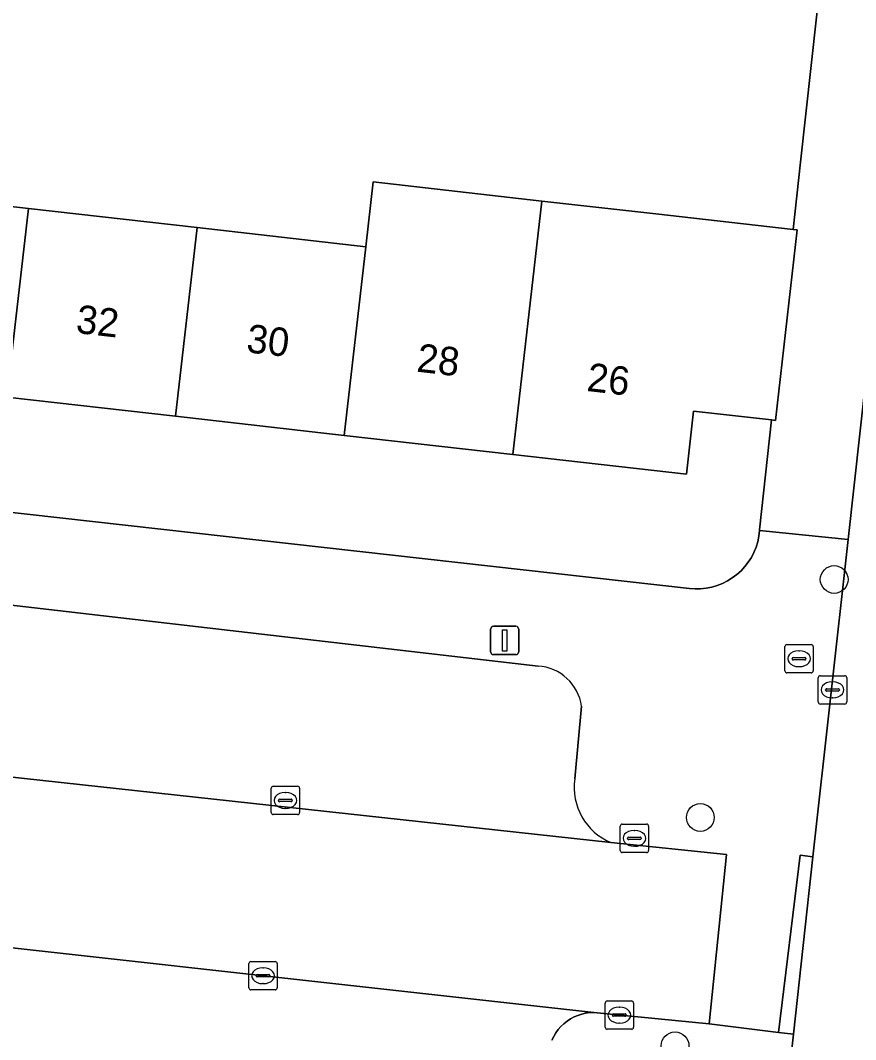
# Model space of a CAD drawing. Extents: x 161928 to 163071, y 386474 to 387428.
# Drawn here: x 162671.02 to 162700.42, y 387219.1 to 387255 of the extents above; entities that cross this region are included whole.
import ezdxf

# ---------------------------------------------------------------- set-up
doc = ezdxf.new("R2010")
doc.units = 0
for name, color, linetype in [('IMGEO_Boom', 7, 'Continuous'), ('IMGEO_Brandkraan', 7, 'Continuous'), ('IMGEO_Erf', 7, 'Continuous'), ('IMGEO_Kolk', 7, 'Continuous'), ('IMGEO_Lichtmast', 7, 'Continuous'), ('IMGEO_Pand', 7, 'Continuous'), ('IMGEO_Pand_nummerreeks', 7, 'Continuous'), ('IMGEO_Parkeervlak_open', 7, 'Continuous'), ('IMGEO_Rijbaan_lokaal_open', 7, 'Continuous'), ('IMGEO_Voetpad_open', 7, 'Continuous')]:
    doc.layers.add(name, color=color, linetype=linetype)

msp = doc.modelspace()

# ---------------------------------------------------------------- linework, layer by layer
at = {"layer": 'IMGEO_Boom'}
for centre in [(162699.668, 387235.306), (162694.955, 387226.923), (162694.066, 387218.879)]:
    msp.add_circle(centre, 0.489, dxfattribs=at)
at = {"layer": 'IMGEO_Brandkraan'}
for p, q in [((162698.006, 387233.015), (162698.858, 387233.015)), ((162697.931, 387232.089), (162697.931, 387232.941)), ((162698.419, 387232.795), (162698.444, 387232.795)), ((162698.932, 387232.941), (162698.932, 387232.089)), ((162698.19, 387232.509), (162698.19, 387232.521)), ((162698.628, 387232.472), (162698.23, 387232.472)), ((162698.233, 387232.558), (162698.631, 387232.558)), ((162698.674, 387232.521), (162698.674, 387232.509)), ((162698.858, 387232.015), (162698.006, 387232.015)), ((162698.442, 387232.235), (162698.417, 387232.235))]:
    msp.add_line(p, q, dxfattribs=at)
for points in [[(162698.006, 387233.015), (162698.858, 387233.015)], [(162697.931, 387232.089), (162697.931, 387232.941)], [(162698.932, 387232.941), (162698.932, 387232.089)], [(162698.858, 387232.015), (162698.006, 387232.015)]]:
    msp.add_lwpolyline(points, dxfattribs=at)
for centre, radius, start, end in [((162698.008, 387232.939), 0.0765, 91.552, 178.448), ((162698.008, 387232.939), 0.0765, 91.552, 178.448), ((162698.856, 387232.939), 0.0765, 1.552, 88.448), ((162698.856, 387232.939), 0.0765, 1.552, 88.448), ((162698.23, 387232.518), 0.0403, 85.8775, 175.7526), ((162698.227, 387232.508), 0.0366, 178.938, 274.7102), ((162698.631, 387232.515), 0.043, 264.8664, 352.4533), ((162698.635, 387232.52), 0.0386, 1.7309, 96.639), ((162698.008, 387232.091), 0.0765, 181.552, 268.448), ((162698.008, 387232.091), 0.0765, 181.552, 268.448), ((162698.856, 387232.091), 0.0765, 271.552, 358.448), ((162698.856, 387232.091), 0.0765, 271.552, 358.448)]:
    msp.add_arc(centre, radius, start, end, dxfattribs=at)
for centre, major_axis, ratio, start_param, end_param in [((162698.418, 387232.515), (-0.387, 0.002), 0.722429, 4.712389, 7.853982), ((162698.443, 387232.515), (-0.39, 0.002), 0.717154, 1.570796, 4.712389)]:
    msp.add_ellipse(centre, major_axis=major_axis, ratio=ratio, start_param=start_param, end_param=end_param, dxfattribs=at)
at = {"layer": 'IMGEO_Erf'}
msp.add_lwpolyline([(162699.424, 387258.532), (162696.389, 387258.866), (162696.044, 387255.871), (162690.27, 387256.535), (162686.834, 387256.93), (162687.149, 387259.662), (162681.195, 387260.322), (162669.321, 387261.673), (162660.684, 387262.711), (162660.357, 387259.748), (162660.031, 387256.785), (162659.704, 387253.822), (162659.589, 387252.777), (162665.709, 387252.08), (162668.663, 387251.744), (162668.319, 387248.716), (162671.301, 387248.376), (162677.238, 387247.701), (162683.174, 387247.026), (162683.434, 387249.311), (162689.371, 387248.637), (162693.391, 387248.181), (162698.224, 387247.632), (162698.485, 387250)], close=True, dxfattribs=at)
msp.add_lwpolyline([(162654.933, 387239.443), (162694.57, 387234.985), (162694.768, 387234.971), (162694.967, 387234.975), (162695.165, 387234.997), (162695.36, 387235.036), (162695.55, 387235.093), (162695.735, 387235.166), (162695.913, 387235.255), (162696.081, 387235.361), (162696.24, 387235.48), (162696.388, 387235.614), (162696.523, 387235.76), (162696.644, 387235.917), (162696.751, 387236.085), (162696.842, 387236.261), (162696.917, 387236.446), (162696.976, 387236.636), (162697.017, 387236.83), (162697.041, 387237.027), (162697.043, 387237.059), (162697.459, 387240.927), (162694.716, 387241.237), (162694.463, 387239.011), (162688.355, 387239.706), (162682.418, 387240.381), (162676.482, 387241.056), (162670.545, 387241.731)], dxfattribs=at)
at = {"layer": 'IMGEO_Kolk'}
for p, q in [((162699.183, 387231.917), (162700.035, 387231.917)), ((162699.108, 387230.991), (162699.108, 387231.843)), ((162699.596, 387231.697), (162699.621, 387231.697)), ((162700.109, 387231.843), (162700.109, 387230.991)), ((162699.367, 387231.411), (162699.367, 387231.423)), ((162699.805, 387231.374), (162699.407, 387231.374)), ((162699.41, 387231.46), (162699.808, 387231.46)), ((162699.851, 387231.423), (162699.851, 387231.411)), ((162700.035, 387230.917), (162699.183, 387230.917)), ((162699.619, 387231.137), (162699.594, 387231.137)), ((162679.922, 387228.024), (162680.774, 387228.024)), ((162679.847, 387227.098), (162679.847, 387227.95)), ((162680.335, 387227.804), (162680.36, 387227.804)), ((162680.848, 387227.95), (162680.848, 387227.098)), ((162680.106, 387227.518), (162680.106, 387227.53)), ((162680.544, 387227.481), (162680.146, 387227.481)), ((162680.149, 387227.567), (162680.547, 387227.567)), ((162680.358, 387227.244), (162680.333, 387227.244)), ((162680.59, 387227.53), (162680.59, 387227.518)), ((162680.774, 387227.024), (162679.922, 387227.024)), ((162692.134, 387225.762), (162692.134, 387226.614)), ((162692.209, 387226.688), (162693.061, 387226.688)), ((162693.135, 387226.614), (162693.135, 387225.762)), ((162692.393, 387226.182), (162692.393, 387226.194)), ((162692.436, 387226.231), (162692.834, 387226.231)), ((162692.622, 387226.468), (162692.647, 387226.468)), ((162692.877, 387226.194), (162692.877, 387226.182)), ((162692.831, 387226.145), (162692.433, 387226.145)), ((162692.645, 387225.908), (162692.62, 387225.908)), ((162693.061, 387225.688), (162692.209, 387225.688)), ((162679.059, 387220.924), (162679.059, 387221.776)), ((162679.134, 387221.85), (162679.986, 387221.85)), ((162679.547, 387221.63), (162679.572, 387221.63)), ((162680.06, 387221.776), (162680.06, 387220.924)), ((162679.318, 387221.344), (162679.318, 387221.356)), ((162679.756, 387221.307), (162679.358, 387221.307)), ((162679.361, 387221.393), (162679.759, 387221.393)), ((162679.802, 387221.356), (162679.802, 387221.344)), ((162679.986, 387220.85), (162679.134, 387220.85)), ((162679.57, 387221.07), (162679.545, 387221.07)), ((162691.679, 387220.462), (162692.531, 387220.462)), ((162691.604, 387219.536), (162691.604, 387220.388)), ((162692.092, 387220.242), (162692.117, 387220.242)), ((162692.605, 387220.388), (162692.605, 387219.536)), ((162691.863, 387219.956), (162691.863, 387219.968)), ((162692.301, 387219.919), (162691.903, 387219.919)), ((162691.906, 387220.005), (162692.304, 387220.005)), ((162692.347, 387219.968), (162692.347, 387219.956)), ((162692.531, 387219.462), (162691.679, 387219.462)), ((162692.115, 387219.682), (162692.09, 387219.682))]:
    msp.add_line(p, q, dxfattribs=at)
for points in [[(162699.183, 387231.917), (162700.035, 387231.917)], [(162699.108, 387230.991), (162699.108, 387231.843)], [(162700.109, 387231.843), (162700.109, 387230.991)], [(162700.035, 387230.917), (162699.183, 387230.917)], [(162679.922, 387228.024), (162680.774, 387228.024)], [(162679.847, 387227.098), (162679.847, 387227.95)], [(162680.848, 387227.95), (162680.848, 387227.098)], [(162680.774, 387227.024), (162679.922, 387227.024)], [(162692.134, 387225.762), (162692.134, 387226.614)], [(162692.209, 387226.688), (162693.061, 387226.688)], [(162693.135, 387226.614), (162693.135, 387225.762)], [(162693.061, 387225.688), (162692.209, 387225.688)], [(162679.059, 387220.924), (162679.059, 387221.776)], [(162679.134, 387221.85), (162679.986, 387221.85)], [(162680.06, 387221.776), (162680.06, 387220.924)], [(162679.986, 387220.85), (162679.134, 387220.85)], [(162691.679, 387220.462), (162692.531, 387220.462)], [(162691.604, 387219.536), (162691.604, 387220.388)], [(162692.605, 387220.388), (162692.605, 387219.536)], [(162692.531, 387219.462), (162691.679, 387219.462)]]:
    msp.add_lwpolyline(points, dxfattribs=at)
for centre, radius, start, end in [((162699.185, 387231.841), 0.0765, 91.552, 178.448), ((162699.185, 387231.841), 0.0765, 91.552, 178.448), ((162700.033, 387231.841), 0.0765, 1.552, 88.448), ((162700.033, 387231.841), 0.0765, 1.552, 88.448), ((162699.407, 387231.42), 0.0403, 85.8775, 175.7526), ((162699.404, 387231.41), 0.0366, 178.938, 274.7102), ((162699.808, 387231.417), 0.043, 264.8664, 352.4533), ((162699.812, 387231.422), 0.0386, 1.7309, 96.639), ((162699.185, 387230.993), 0.0765, 181.552, 268.448), ((162699.185, 387230.993), 0.0765, 181.552, 268.448), ((162700.033, 387230.993), 0.0765, 271.552, 358.448), ((162700.033, 387230.993), 0.0765, 271.552, 358.448), ((162679.924, 387227.948), 0.0765, 91.552, 178.448), ((162679.924, 387227.948), 0.0765, 91.552, 178.448), ((162680.772, 387227.948), 0.0765, 1.552, 88.448), ((162680.772, 387227.948), 0.0765, 1.552, 88.448), ((162680.146, 387227.527), 0.0403, 85.8775, 175.7526), ((162680.143, 387227.517), 0.0366, 178.938, 274.7102), ((162680.547, 387227.524), 0.043, 264.8664, 352.4533), ((162680.551, 387227.529), 0.0386, 1.7309, 96.639), ((162679.924, 387227.1), 0.0765, 181.552, 268.448), ((162679.924, 387227.1), 0.0765, 181.552, 268.448), ((162680.772, 387227.1), 0.0765, 271.552, 358.448), ((162680.772, 387227.1), 0.0765, 271.552, 358.448), ((162692.211, 387226.612), 0.0765, 91.552, 178.448), ((162692.211, 387226.612), 0.0765, 91.552, 178.448), ((162693.059, 387226.612), 0.0765, 1.552, 88.448), ((162693.059, 387226.612), 0.0765, 1.552, 88.448), ((162692.433, 387226.191), 0.0403, 85.8775, 175.7526), ((162692.43, 387226.181), 0.0366, 178.938, 274.7102), ((162692.834, 387226.188), 0.043, 264.8664, 352.4533), ((162692.838, 387226.193), 0.0386, 1.7309, 96.639), ((162692.211, 387225.764), 0.0765, 181.552, 268.448), ((162692.211, 387225.764), 0.0765, 181.552, 268.448), ((162693.059, 387225.764), 0.0765, 271.552, 358.448), ((162693.059, 387225.764), 0.0765, 271.552, 358.448), ((162679.136, 387221.774), 0.0765, 91.552, 178.448), ((162679.136, 387221.774), 0.0765, 91.552, 178.448), ((162679.984, 387221.774), 0.0765, 1.552, 88.448), ((162679.984, 387221.774), 0.0765, 1.552, 88.448), ((162679.358, 387221.353), 0.0403, 85.8775, 175.7526), ((162679.355, 387221.343), 0.0366, 178.938, 274.7102), ((162679.759, 387221.35), 0.043, 264.8664, 352.4533), ((162679.763, 387221.355), 0.0386, 1.7309, 96.639), ((162679.136, 387220.926), 0.0765, 181.552, 268.448), ((162679.136, 387220.926), 0.0765, 181.552, 268.448), ((162679.984, 387220.926), 0.0765, 271.552, 358.448), ((162679.984, 387220.926), 0.0765, 271.552, 358.448), ((162691.681, 387220.386), 0.0765, 91.552, 178.448), ((162691.681, 387220.386), 0.0765, 91.552, 178.448), ((162692.529, 387220.386), 0.0765, 1.552, 88.448), ((162692.529, 387220.386), 0.0765, 1.552, 88.448), ((162691.903, 387219.965), 0.0403, 85.8775, 175.7526), ((162691.9, 387219.955), 0.0366, 178.938, 274.7102), ((162692.304, 387219.962), 0.043, 264.8664, 352.4533), ((162692.308, 387219.967), 0.0386, 1.7309, 96.639), ((162691.681, 387219.538), 0.0765, 181.552, 268.448), ((162691.681, 387219.538), 0.0765, 181.552, 268.448), ((162692.529, 387219.538), 0.0765, 271.552, 358.448), ((162692.529, 387219.538), 0.0765, 271.552, 358.448)]:
    msp.add_arc(centre, radius, start, end, dxfattribs=at)
for centre, major_axis, ratio, start_param, end_param in [((162699.595, 387231.417), (-0.387, 0.002), 0.722429, 4.712389, 7.853982), ((162699.62, 387231.417), (-0.39, 0.002), 0.717154, 1.570796, 4.712389), ((162680.334, 387227.524), (-0.387, 0.002), 0.722429, 4.712389, 7.853982), ((162680.359, 387227.524), (-0.39, 0.002), 0.717154, 1.570796, 4.712389), ((162692.621, 387226.188), (-0.387, 0.002), 0.722429, 4.712389, 7.853982), ((162692.646, 387226.188), (-0.39, 0.002), 0.717154, 1.570796, 4.712389), ((162679.546, 387221.35), (-0.387, 0.002), 0.722429, 4.712389, 7.853982), ((162679.571, 387221.35), (-0.39, 0.002), 0.717154, 1.570796, 4.712389), ((162692.091, 387219.962), (-0.387, 0.002), 0.722429, 4.712389, 7.853982), ((162692.116, 387219.962), (-0.39, 0.002), 0.717154, 1.570796, 4.712389)]:
    msp.add_ellipse(centre, major_axis=major_axis, ratio=ratio, start_param=start_param, end_param=end_param, dxfattribs=at)
at = {"layer": 'IMGEO_Lichtmast'}
for p, q in [((162687.572, 387232.758), (162687.572, 387233.558)), ((162687.572, 387233.558), (162687.572, 387232.758)), ((162687.672, 387233.658), (162688.462, 387233.658)), ((162688.462, 387233.658), (162687.672, 387233.658)), ((162688.562, 387233.558), (162688.562, 387232.758)), ((162688.562, 387232.758), (162688.562, 387233.558)), ((162688.462, 387232.658), (162687.672, 387232.658)), ((162687.672, 387232.658), (162688.462, 387232.658))]:
    msp.add_line(p, q, dxfattribs=at)
msp.add_lwpolyline([(162687.992, 387233.533), (162688.142, 387233.533), (162688.142, 387232.783), (162687.992, 387232.783), (162687.992, 387233.533)], dxfattribs=at)
for centre, start, end in [((162687.672, 387233.558), 90, 180), ((162687.672, 387233.558), 90, 180), ((162688.462, 387233.558), 0, 90), ((162688.462, 387233.558), 360, 90), ((162687.672, 387232.758), 180, 270), ((162687.672, 387232.758), 180, 270), ((162688.462, 387232.758), 270, 0), ((162688.462, 387232.758), 270, 0)]:
    msp.add_arc(centre, 0.1, start, end, dxfattribs=at)
at = {"layer": 'IMGEO_Pand'}
for points in [[(162668.319, 387248.716), (162668.663, 387251.744), (162665.709, 387252.08), (162665.364, 387249.052), (162664.608, 387242.406), (162670.545, 387241.731), (162671.301, 387248.376)], [(162683.434, 387249.311), (162683.174, 387247.026), (162682.418, 387240.381), (162688.355, 387239.706), (162689.371, 387248.637)], [(162697.598, 387240.911), (162698.359, 387247.617), (162698.224, 387247.632), (162693.391, 387248.181), (162689.371, 387248.637), (162688.355, 387239.706), (162694.463, 387239.011), (162694.716, 387241.237), (162697.459, 387240.927)], [(162677.238, 387247.701), (162671.301, 387248.376), (162670.545, 387241.731), (162676.482, 387241.056)], [(162676.482, 387241.056), (162682.418, 387240.381), (162683.174, 387247.026), (162677.238, 387247.701)]]:
    msp.add_lwpolyline(points, close=True, dxfattribs=at)
at = {"layer": 'IMGEO_Parkeervlak_open'}
for points in [[(162689.244, 387232.258), (162670.083, 387234.47), (162664.64, 387235.13)], [(162662.9, 387233.857), (162662.438, 387229.243), (162691.809, 387226.038)], [(162690.537, 387228.28), (162690.775, 387230.842)], [(162689.731, 387219.084), (162689.793, 387219.213), (162689.867, 387219.336), (162689.952, 387219.453), (162690.047, 387219.561), (162690.15, 387219.66), (162690.263, 387219.749), (162690.383, 387219.829), (162690.509, 387219.897), (162690.641, 387219.953), (162690.778, 387219.998), (162690.918, 387220.03), (162691.06, 387220.049), (162691.204, 387220.056), (162661.845, 387223.323)]]:
    msp.add_lwpolyline(points, dxfattribs=at)
for centre, radius, start, end in [((162689.125, 387230.593), 1.669, 8.5684, 85.901), ((162692.619, 387227.98), 2.104, 171.7894, 247.3474)]:
    msp.add_arc(centre, radius, start, end, dxfattribs=at)
at = {"layer": 'IMGEO_Rijbaan_lokaal_open'}
msp.add_lwpolyline([(162711.584, 387338.045), (162711.506, 387337.52), (162711.287, 387335.487), (162710.01, 387323.565), (162709.612, 387319.974), (162706.865, 387295.147), (162704.405, 387275.34), (162702.543, 387258.37), (162702.217, 387255.366), (162701.629, 387250), (162700.159, 387236.714), (162698.922, 387225.542), (162698.231, 387219.296), (162697.259, 387210.515), (162696.394, 387202.693), (162703.361, 387201.922), (162704.238, 387209.757), (162705.217, 387218.507), (162705.921, 387224.797), (162706.926, 387233.779), (162708.741, 387250), (162709.238, 387254.42), (162709.59, 387257.551), (162713.743, 387294.486)], dxfattribs=at)
msp.add_lwpolyline([(162695.877, 387225.618), (162691.809, 387226.038), (162662.438, 387229.243), (162662.119, 387226.057), (162661.845, 387223.323), (162691.204, 387220.056), (162691.563, 387220.016), (162695.262, 387219.658)], close=True, dxfattribs=at)
at = {"layer": 'IMGEO_Voetpad_open'}
for points in [[(162708.764, 387340.007), (162708.503, 387337.598), (162707.787, 387330.972), (162707.002, 387323.715), (162706.687, 387320.804), (162706.498, 387319.168), (162704.31, 387302.936), (162699.596, 387260.097), (162699.424, 387258.532), (162698.485, 387250), (162698.224, 387247.632), (162698.359, 387247.617), (162697.598, 387240.911), (162697.459, 387240.927), (162697.043, 387237.059), (162697.041, 387237.027), (162700.159, 387236.714), (162701.629, 387250), (162702.217, 387255.366), (162702.543, 387258.37), (162704.405, 387275.34), (162706.865, 387295.147)], [(162647.488, 387240.122), (162637.434, 387241.237), (162642.689, 387237.618), (162652.133, 387236.552), (162654.312, 387236.306), (162659.594, 387235.71), (162659.63, 387235.703), (162664.64, 387235.13), (162670.083, 387234.47), (162689.244, 387232.258)], [(162691.809, 387226.038), (162695.877, 387225.618), (162695.262, 387219.658), (162697.713, 387219.353), (162698.469, 387225.592), (162698.922, 387225.542), (162700.159, 387236.714), (162697.041, 387237.027), (162697.017, 387236.83), (162696.976, 387236.636), (162696.917, 387236.446), (162696.842, 387236.261), (162696.751, 387236.085), (162696.644, 387235.917), (162696.523, 387235.76), (162696.388, 387235.614), (162696.24, 387235.48), (162696.081, 387235.361), (162695.913, 387235.255), (162695.735, 387235.166), (162695.55, 387235.093), (162695.36, 387235.036), (162695.165, 387234.997), (162694.967, 387234.975), (162694.768, 387234.971), (162694.57, 387234.985), (162654.933, 387239.443)], [(162690.775, 387230.842), (162690.537, 387228.28)], [(162697.259, 387210.515), (162698.231, 387219.296), (162697.713, 387219.353), (162695.262, 387219.658), (162691.563, 387220.016), (162691.204, 387220.056), (162691.06, 387220.049), (162690.918, 387220.03), (162690.778, 387219.998), (162690.641, 387219.953), (162690.509, 387219.897), (162690.383, 387219.829), (162690.263, 387219.749), (162690.15, 387219.66), (162690.047, 387219.561), (162689.952, 387219.453), (162689.867, 387219.336), (162689.793, 387219.213), (162689.731, 387219.084)]]:
    msp.add_lwpolyline(points, dxfattribs=at)
msp.add_lwpolyline([(162698.922, 387225.542), (162698.469, 387225.592), (162697.713, 387219.353), (162698.231, 387219.296)], close=True, dxfattribs=at)
for centre, radius, start, end in [((162689.125, 387230.593), 1.669, 8.5684, 85.901), ((162692.619, 387227.98), 2.104, 171.7894, 247.3474)]:
    msp.add_arc(centre, radius, start, end, dxfattribs=at)

# ---------------------------------------------------------------- texts
at = {"layer": 'IMGEO_Pand_nummerreeks'}
for s, p in [('32', (162672.945, 387243.994)), ('30', (162678.945, 387243.312)), ('28', (162684.939, 387242.63)), ('26', (162690.93, 387241.949))]:
    msp.add_text(s, height=1, rotation=353.5117, dxfattribs=at).set_placement(p)

doc.saveas('drawing.dxf')
